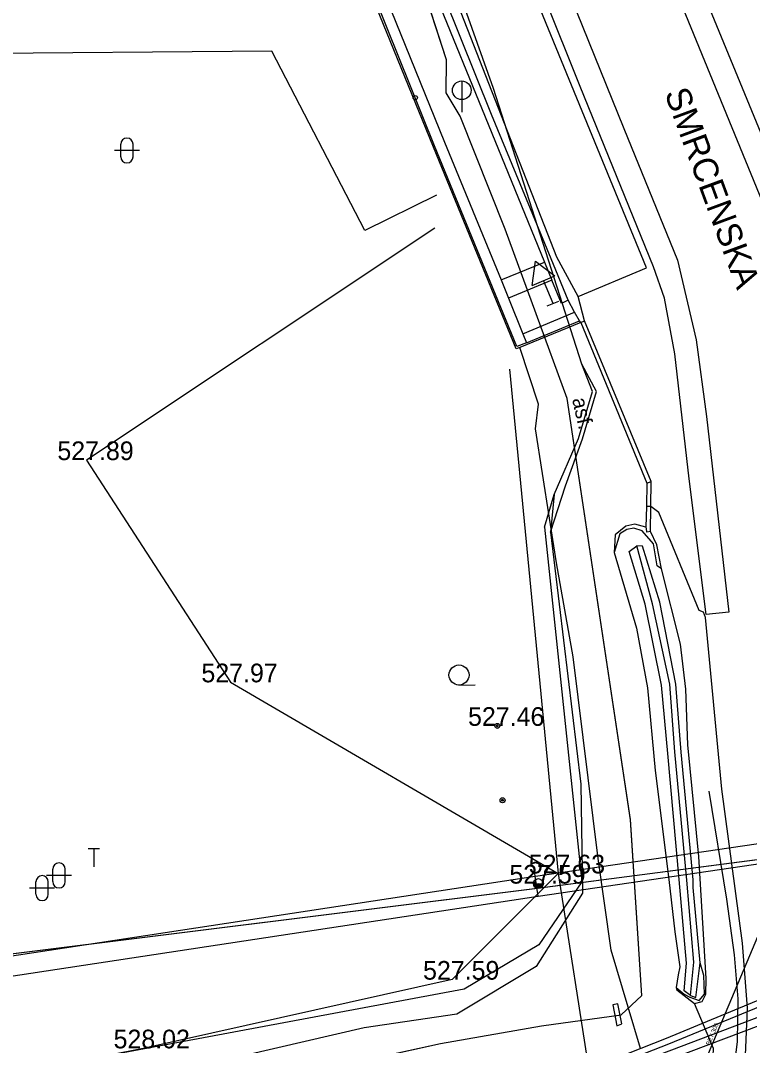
# Model space of a CAD drawing. Extents: x -669393 to -668650, y -1126925 to -1126294.
# Drawn here: x -669007.59 to -668978.28, y -1126871.02 to -1126829.82 of the extents above; entities that cross this region are included whole.
import ezdxf

# ---------------------------------------------------------------- set-up
doc = ezdxf.new("R2010")
doc.units = 0
for name, color, linetype in [('G_Bod_tecka', 7, 'Continuous'), ('G_Bod_vyska', 7, 'Continuous'), ('G_Breh_Teren', 7, 'Continuous'), ('G_Budovy-znacky', 7, 'Continuous'), ('G_Cesty_Schody', 7, 'Continuous'), ('G_Objekty_dopravni', 7, 'Continuous'), ('G_Plochy_zpevnene', 7, 'Continuous'), ('G_Ploty', 7, 'Continuous'), ('G_Popisy_Nazvy', 7, 'Continuous'), ('G_Popisy_povrchu', 7, 'Continuous'), ('G_Site-kanalizace', 7, 'Continuous'), ('G_Site-Rozvadece', 7, 'Continuous'), ('G_Site-Sloupy', 7, 'Continuous'), ('G_Vyskopis-bod_terenu', 7, 'Continuous'), ('G_Z_ELsilove_nadz_kotovane', 7, 'Continuous'), ('G_Z_ELsilove_podz_kotovane', 7, 'Continuous'), ('G_Z_KANAL_podz_kotovane', 7, 'Continuous'), ('G_Z_SPOJE_podz_geodeticky', 7, 'Continuous'), ('G_Z_SPOJE_podz_kotovane', 7, 'Continuous'), ('G_Z_SPOJE_podz_priblizne', 7, 'Continuous'), ('G_Zabradli_Svodidla', 7, 'Continuous'), ('G_Zelen-okraj', 7, 'Continuous'), ('G_Zelen-Znacky', 7, 'Continuous'), ('Vrstva 10', 7, 'Continuous'), ('Vrstva 3', 7, 'Continuous'), ('Vrstva 5', 7, 'Continuous'), ('Vrstva 62', 7, 'Continuous')]:
    doc.layers.add(name, color=color, linetype=linetype)

msp = doc.modelspace()

# ---------------------------------------------------------------- linework, layer by layer
at = {"layer": 'G_Bod_tecka'}
for p, q in [((-669004.94, -1126847.49), (-669004.94, -1126847.49)), ((-668999.15, -1126856.42), (-668999.15, -1126856.42)), ((-668988.42, -1126858.17), (-668988.42, -1126858.17)), ((-668985.98, -1126864.1), (-668985.98, -1126864.1)), ((-668986.77, -1126864.51), (-668986.77, -1126864.51)), ((-668990.24, -1126868.37), (-668990.24, -1126868.37))]:
    msp.add_line(p, q, dxfattribs=at)
at = {"layer": 'G_Breh_Teren'}
for p, q in [((-668981.11, -1126864.35), (-668981.57, -1126859.28)), ((-668980.8, -1126864.37), (-668981.28, -1126859.21)), ((-668980.55, -1126864.36), (-668981.03, -1126859.23))]:
    msp.add_line(p, q, dxfattribs=at)
for points in [[(-668981.82, -1126851.86), (-668981.99, -1126851.74), (-668982.14, -1126850.85), (-668982.6, -1126850.33), (-668982.93, -1126850.23), (-668983.21, -1126850.28), (-668983.49, -1126850.45), (-668983.73, -1126851.21)], [(-668981.57, -1126859.28), (-668981.82, -1126856.53), (-668982.48, -1126853.28), (-668983.12, -1126851.16), (-668982.81, -1126850.93)], [(-668981.03, -1126859.23), (-668981.24, -1126856.5), (-668981.89, -1126853.2), (-668982.59, -1126850.95), (-668982.81, -1126850.93)], [(-668981.28, -1126859.21), (-668981.49, -1126856.5), (-668982.18, -1126853.26), (-668982.81, -1126850.93)], [(-668980.65, -1126869), (-668980.91, -1126868.82), (-668980.81, -1126867.71), (-668981.11, -1126864.35)], [(-668980.65, -1126869), (-668980.52, -1126867.67), (-668980.8, -1126864.37)], [(-668980.27, -1126867.69), (-668980.55, -1126864.67), (-668980.55, -1126864.36)], [(-668981.23, -1126868.69), (-668980.91, -1126868.95), (-668980.68, -1126869.07), (-668980.31, -1126869.21), (-668980.09, -1126868.95), (-668980.12, -1126868.2), (-668980.27, -1126867.69)], [(-668980.65, -1126869), (-668980.44, -1126869.08), (-668980.27, -1126867.69)]]:
    msp.add_lwpolyline(points, dxfattribs=at)
at = {"layer": 'G_Budovy-znacky'}
msp.add_circle((-668991.72, -1126832.93), 0.0875, dxfattribs=at)
at = {"layer": 'G_Cesty_Schody'}
for p, q in [((-668982.42, -1126839.77), (-668987.4, -1126827.65)), ((-668985.09, -1126832.48), (-668987.06, -1126827.57)), ((-668986.09, -1126827.35), (-668983.34, -1126834.17)), ((-668990.94, -1126834.86), (-668993.68, -1126828.08)), ((-668993.32, -1126827.87), (-668990.55, -1126834.71)), ((-668976, -1126838.79), (-668980.36, -1126828.19)), ((-668988.65, -1126833.6), (-668990.54, -1126828.89)), ((-668990.83, -1126829), (-668988.91, -1126833.7)), ((-668980.98, -1126829.29), (-668976.13, -1126841.12)), ((-668982.14, -1126839.72), (-668985.09, -1126832.48)), ((-668988.91, -1126833.7), (-668986.53, -1126839.53)), ((-668986.26, -1126839.4), (-668988.65, -1126833.6)), ((-668983.34, -1126834.17), (-668981.18, -1126839.45)), ((-668987.63, -1126842.92), (-668990.94, -1126834.86)), ((-668990.55, -1126834.71), (-668988.26, -1126840.25)), ((-668985.17, -1126840.92), (-668982.42, -1126839.77)), ((-668982.24, -1126848.35), (-668984.92, -1126841.89)), ((-668987.25, -1126842.78), (-668987.63, -1126842.92)), ((-668980.71, -1126848.24), (-668981.28, -1126843.22)), ((-668980.01, -1126845.74), (-668979.12, -1126853.6)), ((-668986.04, -1126851.62), (-668986.88, -1126846.23)), ((-668980.03, -1126853.69), (-668980.71, -1126848.24)), ((-668982.41, -1126848.42), (-668982.24, -1126848.35)), ((-668982.25, -1126849.36), (-668982.24, -1126848.35)), ((-668982.25, -1126849.36), (-668982.43, -1126849.36)), ((-668985.37, -1126855.39), (-668986.04, -1126851.62)), ((-668979.12, -1126853.6), (-668980.03, -1126853.69)), ((-668984.37, -1126863.5), (-668985.37, -1126855.39))]:
    msp.add_line(p, q, dxfattribs=at)
for points in [[(-668988.26, -1126840.25), (-668986.53, -1126839.53), (-668986.23, -1126840.26), (-668987.97, -1126840.98)], [(-668985.32, -1126841.54), (-668985.57, -1126841.06), (-668986.26, -1126839.4)], [(-668981.18, -1126839.45), (-668980.43, -1126842.66), (-668980.01, -1126845.74)], [(-668981.28, -1126843.22), (-668981.7, -1126840.98), (-668982.14, -1126839.72)], [(-668988.26, -1126840.25), (-668987.97, -1126840.98), (-668987.39, -1126842.41), (-668985.32, -1126841.54)], [(-668985.57, -1126841.06), (-668985.84, -1126841.2), (-668986.23, -1126840.26)], [(-668985.07, -1126841.96), (-668985.12, -1126841.9), (-668985.32, -1126841.54)], [(-668987.39, -1126842.41), (-668987.25, -1126842.78), (-668985.12, -1126841.9)], [(-668986.88, -1126846.23), (-668986.76, -1126845.24), (-668987.52, -1126842.97)], [(-668982.67, -1126871.13), (-668983.16, -1126869.48), (-668983.84, -1126867.18), (-668984.37, -1126863.5)], [(-668980.28, -1126874.66), (-668979.8, -1126872.61), (-668979.73, -1126871.14), (-668980.49, -1126869.33)]]:
    msp.add_lwpolyline(points, dxfattribs=at)
at = {"layer": 'G_Objekty_dopravni'}
for p, q in [((-668987.026, -1126840.469), (-668986.891, -1126839.492)), ((-668986.891, -1126839.492), (-668986.103, -1126840.085)), ((-668987.026, -1126840.469), (-668986.103, -1126840.085)), ((-668986.18, -1126841.2), (-668986.564, -1126840.277)), ((-668986.411, -1126841.296), (-668985.949, -1126841.104))]:
    msp.add_line(p, q, dxfattribs=at)
at = {"layer": 'G_Plochy_zpevnene'}
for p, q in [((-668990.99, -1126834.92), (-668993.76, -1126828.12)), ((-668986.03, -1126839.34), (-668990.15, -1126828.79)), ((-668987.66, -1126843.02), (-668990.99, -1126834.92)), ((-668985.17, -1126840.92), (-668986.03, -1126839.34)), ((-668984.92, -1126841.89), (-668985.17, -1126840.92)), ((-668985.07, -1126841.96), (-668984.92, -1126841.89)), ((-668985.07, -1126841.96), (-668982.41, -1126848.42)), ((-668982.26, -1126850.36), (-668982.25, -1126849.36)), ((-668979.39, -1126860.72), (-668980.05, -1126853.82)), ((-668978.57, -1126866.9), (-668979.39, -1126860.72))]:
    msp.add_line(p, q, dxfattribs=at)
for points in [[(-668990.86, -1126836.84), (-668993.75, -1126838.26), (-668997.48, -1126831.06), (-669010.3, -1126831.16), (-669013.64, -1126825.68), (-669019.22, -1126820.35), (-669022.47, -1126822.11)], [(-668985.07, -1126841.96), (-668987.52, -1126842.97), (-668987.66, -1126843.02)], [(-668982.41, -1126848.42), (-668982.43, -1126849.36), (-668982.45, -1126850.18)], [(-668980.05, -1126853.82), (-668980.13, -1126853.6), (-668980.31, -1126853.54), (-668981.93, -1126849.6), (-668982.25, -1126849.36)], [(-668982.45, -1126850.18), (-668982.9, -1126850.07), (-668983.25, -1126850.14), (-668983.68, -1126850.5), (-668983.73, -1126851.21), (-668982.83, -1126854.25), (-668982.38, -1126856.64), (-668982.07, -1126859.97), (-668981.53, -1126864.35), (-668981.29, -1126866.45), (-668981.08, -1126867.85), (-668981.15, -1126868.18), (-668981.23, -1126868.69), (-668981.2, -1126868.78), (-668980.49, -1126869.33)], [(-668982.26, -1126850.36), (-668982.41, -1126850.38), (-668982.42, -1126850.24), (-668982.45, -1126850.18)], [(-668981.82, -1126851.86), (-668982.01, -1126850.9), (-668982.26, -1126850.36)], [(-668980.49, -1126869.33), (-668980.19, -1126869.25), (-668980.04, -1126868.95), (-668980.02, -1126868.32), (-668980.32, -1126863.42), (-668980.76, -1126858.93), (-668980.85, -1126856.69), (-668981.06, -1126854.89), (-668981.82, -1126851.86)], [(-668979.57, -1126877.9), (-668978.56, -1126873.38), (-668978.46, -1126871.73), (-668978.36, -1126869.52), (-668978.57, -1126866.9)]]:
    msp.add_lwpolyline(points, dxfattribs=at)
at = {"layer": 'G_Ploty'}
msp.add_line((-668985.98, -1126864.1), (-668990.24, -1126868.37), dxfattribs=at)
for points in [[(-668987.93, -1126843.84), (-668985.98, -1126864.1)], [(-668990.24, -1126868.37), (-669002.66, -1126871.13), (-669013.5, -1126873.28), (-669020.61, -1126870.44), (-669031.74, -1126866.39), (-669033.91, -1126864.19), (-669036.46, -1126861.23)]]:
    msp.add_lwpolyline(points, dxfattribs=at)
at = {"layer": 'G_Site-kanalizace'}
msp.add_line((-668989.85, -1126832.255), (-668989.85, -1126833.505), dxfattribs=at)
msp.add_circle((-668989.85, -1126832.63), 0.375, dxfattribs=at)
at = {"layer": 'G_Site-Rozvadece'}
msp.add_lwpolyline([(-668983.62, -1126870.23), (-668983.41, -1126870.14), (-668983.58, -1126869.34), (-668983.78, -1126869.38), (-668983.62, -1126870.23)], dxfattribs=at)
at = {"layer": 'G_Site-Sloupy'}
for centre, radius in [((-668988.42, -1126858.17), 0.1), ((-668988.42, -1126858.17), 0.0348), ((-668988.21, -1126861.16), 0.1), ((-668988.21, -1126861.16), 0.0348), ((-668986.77, -1126864.51), 0.2)]:
    msp.add_circle(centre, radius, dxfattribs=at)
for radius in [0.18, 0.16, 0.14, 0.12, 0.1, 0.08, 0.06, 0.04, 0.02]:
    msp.add_arc((-668986.77, -1126864.51), radius, 180, 0, dxfattribs=at)
at = {"layer": 'G_Vyskopis-bod_terenu'}
for p, q in [((-669004.416, -1126863.117), (-669004.864, -1126863.117)), ((-669004.64, -1126863.117), (-669004.64, -1126863.83))]:
    msp.add_line(p, q, dxfattribs=at)
at = {"layer": 'G_Z_ELsilove_nadz_kotovane'}
for points in [[(-669014.193, -1126868.368), (-668986.895, -1126864.216), (-668986.893, -1126864.216), (-668960.734, -1126860.375), (-668974.256, -1126823.155), (-668986.7, -1126790.76)], [(-668986.775, -1126865.008), (-668961.172, -1126861.248), (-668960.563, -1126861.159)], [(-668986.775, -1126865.008), (-668986.895, -1126864.216), (-668986.93, -1126863.99)], [(-669014.074, -1126869.158), (-668986.775, -1126865.008)]]:
    msp.add_lwpolyline(points, dxfattribs=at)
at = {"layer": 'G_Z_ELsilove_podz_kotovane'}
for points in [[(-669017.66, -1126872.32), (-669017.32, -1126872.52), (-669016.99, -1126872.74), (-669016.2, -1126873.79), (-669014.59, -1126874.31), (-669011.9, -1126874.39), (-669008.01, -1126874.21), (-669004.03, -1126873.7), (-668998.67, -1126872.68), (-668990.7, -1126870.94), (-668986.65, -1126870.22), (-668983.44, -1126869.78), (-668982.61, -1126869.01), (-668983.07, -1126861.94), (-668985.62, -1126845.02), (-668988.11, -1126838.21), (-668989.92, -1126833.67), (-668990.48, -1126832.73), (-668990.47, -1126831.41), (-668992.59, -1126824.81), (-668995.18, -1126816.66), (-668996.82, -1126811.82), (-668998.15, -1126808.4)], [(-669017.66, -1126872.32), (-669017.75, -1126868.55), (-668986.81, -1126864.69), (-668961.76, -1126861.43), (-668974.29, -1126824.76)], [(-668998.999, -1126875.796), (-668992.833, -1126874.42), (-668986.71, -1126872.729), (-668981.615, -1126870.723), (-668977.777, -1126869.124), (-668972.19, -1126867.199), (-668964.62, -1126865.262), (-668962.458, -1126864.708), (-668960.494, -1126864.619), (-668958.82, -1126865.162), (-668957.474, -1126865.751), (-668953.136, -1126867.815), (-668950.009, -1126871.174), (-668946.198, -1126874.351), (-668942.166, -1126877.842), (-668937.747, -1126881.855), (-668933.776, -1126884.563), (-668928.864, -1126887.234), (-668924.02, -1126889.29), (-668918.806, -1126890.399), (-668911.361, -1126891.911), (-668906.151, -1126893.095), (-668903.68, -1126893.898)], [(-668998.945, -1126876.028), (-668992.728, -1126874.627), (-668986.656, -1126872.954), (-668981.532, -1126870.952), (-668977.846, -1126869.43), (-668972.03, -1126867.539), (-668964.491, -1126865.613), (-668962.349, -1126865.085), (-668960.459, -1126864.96), (-668958.87, -1126865.334), (-668957.559, -1126865.955), (-668953.327, -1126868.01), (-668950.129, -1126871.569), (-668946.423, -1126874.55), (-668942.354, -1126878.129), (-668937.96, -1126882.072), (-668933.948, -1126884.82), (-668928.972, -1126887.559), (-668923.987, -1126889.526), (-668918.883, -1126890.652), (-668911.38, -1126892.138), (-668906.176, -1126893.291), (-668904.144, -1126893.967)], [(-668998.948, -1126876.287), (-668992.572, -1126874.864), (-668986.622, -1126873.154), (-668981.41, -1126871.195), (-668977.805, -1126869.824), (-668971.84, -1126868.013), (-668964.271, -1126865.998), (-668962.236, -1126865.557), (-668960.492, -1126865.338), (-668958.845, -1126865.541), (-668957.609, -1126866.168), (-668953.536, -1126868.402), (-668950.266, -1126871.822), (-668946.593, -1126874.773), (-668942.501, -1126878.422), (-668938.144, -1126882.308), (-668934.132, -1126885.124), (-668929.076, -1126887.808), (-668924.051, -1126889.825), (-668918.885, -1126890.99), (-668911.414, -1126892.406), (-668906.254, -1126893.507), (-668904.644, -1126894.042)], [(-668998.878, -1126876.655), (-668992.505, -1126875.097), (-668986.565, -1126873.414), (-668981.344, -1126871.517), (-668977.9, -1126870.214), (-668971.666, -1126868.545), (-668964.038, -1126866.562), (-668962.15, -1126866.001), (-668960.536, -1126865.768), (-668958.978, -1126866.013), (-668957.713, -1126866.467), (-668953.703, -1126869.141), (-668950.636, -1126872.347), (-668947.033, -1126875.193), (-668942.668, -1126878.753), (-668938.246, -1126882.526), (-668934.222, -1126885.417), (-668929.34, -1126888.26), (-668924.181, -1126890.262), (-668918.956, -1126891.607), (-668911.543, -1126892.869), (-668906.343, -1126893.94), (-668905.561, -1126894.178)]]:
    msp.add_lwpolyline(points, dxfattribs=at)
at = {"layer": 'G_Z_KANAL_podz_kotovane'}
msp.add_line((-668971.06, -1126850.25), (-668980.94, -1126873.71), dxfattribs=at)
at = {"layer": 'G_Z_SPOJE_podz_geodeticky'}
for points in [[(-668985.02, -1126843.63), (-668988.57, -1126832.56), (-668991.94, -1126823.08), (-668995.24, -1126812.87), (-668997.08, -1126807.16), (-668997.25, -1126806.55), (-668997.43, -1126806.04), (-668997.68, -1126805.54), (-668997.75, -1126805.23), (-668998.6, -1126804.16)], [(-668986.29, -1126850.38), (-668985.68, -1126848.52), (-668985, -1126846.64), (-668984.43, -1126844.73), (-668985.02, -1126843.63)], [(-668986.13, -1126848.87), (-668985.16, -1126846.62), (-668984.6, -1126844.73), (-668985.02, -1126843.63)], [(-668986.53, -1126850.19), (-668986.13, -1126848.87)], [(-668986.13, -1126848.87), (-668986.29, -1126850.38)], [(-668986.53, -1126850.19), (-668985.03, -1126864.44), (-668986.75, -1126866.97), (-668989.76, -1126868.75), (-669017.55, -1126873.94), (-669033.99, -1126878.75), (-669057.42, -1126890.17), (-669072, -1126901.12), (-669082.5, -1126911.78), (-669093.073, -1126922.131)], [(-668986.29, -1126850.38), (-668985.06, -1126860.52), (-668985, -1126864.89), (-668986.86, -1126867.84), (-668990.05, -1126869.76), (-668993.77, -1126870.3), (-668998.52, -1126871.4), (-669006.38, -1126872.84), (-669010.81, -1126873.97), (-669017.73, -1126874.9), (-669019.56, -1126875.3), (-669022.24, -1126875.53)]]:
    msp.add_lwpolyline(points, dxfattribs=at)
at = {"layer": 'G_Z_SPOJE_podz_kotovane'}
for points in [[(-668986.29, -1126850.38), (-668985.68, -1126848.52), (-668985, -1126846.64), (-668984.43, -1126844.73), (-668985.02, -1126843.63)], [(-668986.53, -1126850.19), (-668986.13, -1126848.87)], [(-668986.53, -1126850.19), (-668985.03, -1126864.44), (-668986.75, -1126866.97), (-668989.76, -1126868.75), (-669017.55, -1126873.94), (-669033.99, -1126878.75), (-669057.42, -1126890.17), (-669072, -1126901.12), (-669082.5, -1126911.78), (-669093.073, -1126922.131)]]:
    msp.add_lwpolyline(points, dxfattribs=at)
at = {"layer": 'G_Z_SPOJE_podz_priblizne'}
for points in [[(-668986.29, -1126850.38), (-668985.68, -1126848.52), (-668985, -1126846.64), (-668984.43, -1126844.73), (-668985.02, -1126843.63)], [(-668986.53, -1126850.19), (-668986.13, -1126848.87)], [(-668986.53, -1126850.19), (-668985.03, -1126864.44), (-668986.75, -1126866.97), (-668989.76, -1126868.75), (-669017.55, -1126873.94), (-669033.99, -1126878.75), (-669057.42, -1126890.17), (-669072, -1126901.12), (-669082.5, -1126911.78), (-669093.073, -1126922.131)]]:
    msp.add_lwpolyline(points, dxfattribs=at)
at = {"layer": 'G_Zabradli_Svodidla'}
msp.add_lwpolyline([(-668979.92, -1126860.8), (-668979.21, -1126865.14), (-668978.9, -1126867.37), (-668978.75, -1126869.14), (-668978.78, -1126870.86), (-668978.99, -1126872.62), (-668979.34, -1126874.34), (-668979.87, -1126876.22), (-668980.37, -1126877.66), (-668980.94, -1126879.12), (-668982.42, -1126882.45), (-668983.39, -1126884.44), (-668985.2, -1126887.69), (-668988.38, -1126891.85)], dxfattribs=at)
at = {"layer": 'G_Zelen-okraj'}
for points in [[(-668990.93, -1126838.17), (-669004.94, -1126847.49), (-668999.15, -1126856.42), (-668985.98, -1126864.1)], [(-668985.98, -1126864.1), (-668984.67, -1126872.44), (-669014.2, -1126879.19), (-669028.25, -1126875.21)]]:
    msp.add_lwpolyline(points, dxfattribs=at)
at = {"layer": 'G_Zelen-Znacky'}
for p, q in [((-669002.81, -1126835.05), (-669003.81, -1126835.05)), ((-669003.56, -1126835.3), (-669003.56, -1126834.8)), ((-669003.06, -1126835.3), (-669003.06, -1126834.8)), ((-668989.962, -1126856.53), (-668989.312, -1126856.527)), ((-669005.54, -1126864.18), (-669006.54, -1126864.18)), ((-669006.29, -1126864.43), (-669006.29, -1126863.93)), ((-669005.79, -1126864.43), (-669005.79, -1126863.93)), ((-669006.22, -1126864.69), (-669007.22, -1126864.69)), ((-669006.97, -1126864.94), (-669006.97, -1126864.44)), ((-669006.47, -1126864.94), (-669006.47, -1126864.44))]:
    msp.add_line(p, q, dxfattribs=at)
msp.add_circle((-668989.962, -1126856.127), 0.403, dxfattribs=at)
for centre, start, end in [((-669003.31, -1126834.8), 0, 180), ((-669003.31, -1126835.3), 180, 0), ((-669006.04, -1126863.93), 0, 180), ((-669006.72, -1126864.44), 0, 180), ((-669006.04, -1126864.43), 180, 0), ((-669006.72, -1126864.94), 180, 0)]:
    msp.add_arc(centre, 0.25, start, end, dxfattribs=at)
at = {"layer": 'Vrstva 10'}
msp.add_line((-668971.061, -1126850.247), (-668980.94, -1126873.71), dxfattribs=at)
at = {"layer": 'Vrstva 5'}
for p, q in [((-668986.813, -1126864.694), (-668961.758, -1126861.426)), ((-669017.747, -1126868.547), (-668986.813, -1126864.694))]:
    msp.add_line(p, q, dxfattribs=at)
at = {"layer": 'Vrstva 62'}
for p, q in [((-668990.47, -1126831.41), (-668992.59, -1126824.81)), ((-668990.48, -1126832.73), (-668990.47, -1126831.41)), ((-668989.92, -1126833.67), (-668990.48, -1126832.73)), ((-668988.11, -1126838.21), (-668989.92, -1126833.67)), ((-668985.62, -1126845.02), (-668988.11, -1126838.21)), ((-668983.069, -1126861.944), (-668985.62, -1126845.02)), ((-668982.607, -1126869.007), (-668983.069, -1126861.944)), ((-668983.44, -1126869.78), (-668982.607, -1126869.007)), ((-668986.65, -1126870.22), (-668983.44, -1126869.78)), ((-668990.7, -1126870.94), (-668986.65, -1126870.22)), ((-668998.67, -1126872.68), (-668990.7, -1126870.94))]:
    msp.add_line(p, q, dxfattribs=at)

# ---------------------------------------------------------------- texts
at = {"layer": 'G_Bod_vyska'}
for s, p in [('527.89', (-669006.106, -1126847.49)), ('527.97', (-669000.316, -1126856.42)), ('527.46', (-668989.598, -1126858.17)), ('527.63', (-668987.158, -1126864.1)), ('527.59', (-668987.936, -1126864.51)), ('527.59', (-668991.406, -1126868.37)), ('528.02', (-669003.846, -1126871.13))]:
    msp.add_text(s, height=0.75, dxfattribs=at).set_placement(p)
at = {"layer": 'G_Popisy_Nazvy'}
msp.add_text('SMRCENSKA', height=1, rotation=290.2581, dxfattribs=at).set_placement((-668981.71, -1126832.743))
at = {"layer": 'G_Popisy_povrchu'}
msp.add_text('asf.', height=0.6, rotation=282.8088, dxfattribs=at).set_placement((-668985.419, -1126845.043))
at = {"layer": 'Vrstva 3'}
msp.add_text('BET 300', height=0.1755, rotation=67.1018, dxfattribs=at).set_placement((-668979.884, -1126871.026))

doc.saveas('drawing.dxf')
